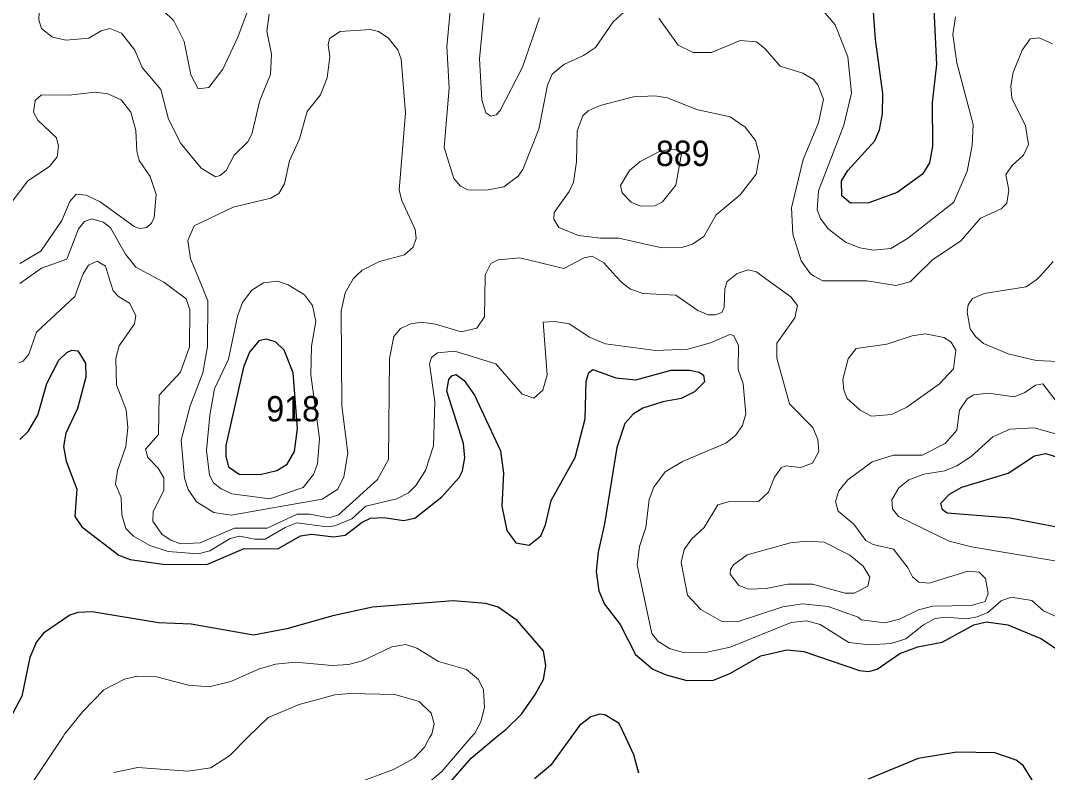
# Model space of a CAD drawing. Extents: x 473.9 to 500, y 7733.1 to 7760.8.
# Drawn here: x 491.405 to 494.647, y 7743.401 to 7745.774 of the extents above; entities that cross this region are included whole.
import ezdxf

# ---------------------------------------------------------------- set-up
doc = ezdxf.new("R2010")
doc.units = 0
doc.header["$LTSCALE"] = 0.032
doc.layers.add('1', color=7, linetype='Continuous', lineweight=25)
doc.layers.add('2', color=7, linetype='Continuous', lineweight=13)
doc.layers.add('21', color=7, linetype='Continuous')

msp = doc.modelspace()

# ---------------------------------------------------------------- linework, layer by layer
at = {"layer": '1'}
for points in [[(494.2831, 7745.9189), (494.2975, 7745.6355), (494.2834, 7745.5155), (494.2839, 7745.3776), (494.2745, 7745.3246), (494.2531, 7745.2894), (494.1729, 7745.2311), (494.0837, 7745.1987), (494.0253, 7745.1976), (493.9984, 7745.221), (493.9976, 7745.2679), (494.0166, 7745.3012), (494.102, 7745.3941), (494.1172, 7745.4288), (494.127, 7745.4799), (494.1278, 7745.5437), (494.1047, 7745.7143), (494.0868, 7745.9633)], [(491.4034, 7744.4516), (491.4292, 7744.4774), (491.4601, 7744.529), (491.4887, 7744.629), (491.5265, 7744.7021), (491.5516, 7744.7268), (491.567, 7744.7336), (491.586, 7744.7313), (491.6105, 7744.6929), (491.612, 7744.6489), (491.5854, 7744.5501), (491.5481, 7744.4717), (491.5406, 7744.4296), (491.5493, 7744.3832), (491.5831, 7744.2957), (491.5769, 7744.2092), (491.5985, 7744.1767), (491.7152, 7744.0869), (491.752, 7744.0731), (491.8543, 7744.0586), (491.9935, 7744.0577), (492.1112, 7744.1077), (492.2177, 7744.1075), (492.2888, 7744.1481), (492.3238, 7744.1535), (492.3946, 7744.1454), (492.4304, 7744.15), (492.4837, 7744.1909), (492.5104, 7744.2038), (492.5531, 7744.2058), (492.6145, 7744.1969), (492.6501, 7744.2042), (492.7357, 7744.2711), (492.7899, 7744.3325), (492.8005, 7744.3527), (492.8085, 7744.3939), (492.8035, 7744.4394), (492.7508, 7744.6049), (492.7573, 7744.6412), (492.767, 7744.6526), (492.7802, 7744.6567), (492.8061, 7744.6382), (492.8382, 7744.5924), (492.921, 7744.4163), (492.9299, 7744.3453), (492.9251, 7744.2421), (492.9402, 7744.1646)], [(492.9402, 7744.1646), (492.969, 7744.1258), (493.0108, 7744.1189), (493.048, 7744.1476), (493.0624, 7744.1826), (493.0805, 7744.2593), (493.1565, 7744.3957), (493.188, 7744.5176), (493.1913, 7744.6356), (493.1995, 7744.6639), (493.2122, 7744.6725), (493.2851, 7744.647), (493.3475, 7744.6406), (493.4594, 7744.6706), (493.517, 7744.6712), (493.5482, 7744.6646), (493.5611, 7744.6553), (493.5642, 7744.6341), (493.5332, 7744.6025), (493.4913, 7744.581), (493.4328, 7744.5712), (493.3698, 7744.5506), (493.339, 7744.5321), (493.3127, 7744.5023), (493.2875, 7744.4263), (493.249, 7744.1858), (493.2288, 7744.0966), (493.2226, 7744.0357), (493.2305, 7743.9747), (493.2486, 7743.9319), (493.2982, 7743.8685), (493.3469, 7743.7732), (493.4016, 7743.7275), (493.4433, 7743.7092), (493.509, 7743.6917), (493.593, 7743.6924), (493.6451, 7743.7138), (493.742, 7743.7692), (493.8242, 7743.7883), (493.8785, 7743.7826), (494.0541, 7743.7235), (494.0829, 7743.7197), (494.1099, 7743.7269), (494.1817, 7743.7771), (494.2381, 7743.798), (494.3149, 7743.813), (494.4144, 7743.8677), (494.4548, 7743.8769), (494.5223, 7743.8668), (494.626, 7743.8236), (494.6791, 7743.7893)], [(494.6925, 7744.1721), (494.5291, 7744.204), (494.3305, 7744.2193), (494.3155, 7744.2299), (494.3108, 7744.2506), (494.338, 7744.2791), (494.3772, 7744.3017), (494.5237, 7744.3453), (494.6066, 7744.4008), (494.642, 7744.4075), (494.7083, 7744.3865)], [(492.7413, 7743.3475), (492.8279, 7743.4467), (492.9072, 7743.5123), (492.9384, 7743.538), (492.9864, 7743.5854), (493.0304, 7743.647), (493.056, 7743.6943), (493.0633, 7743.7378), (493.0562, 7743.7851), (492.9736, 7743.8813), (492.9128, 7743.9226), (492.8748, 7743.9349), (492.7712, 7743.9434), (492.5168, 7743.9233), (492.3914, 7743.896), (492.2457, 7743.8544), (492.1411, 7743.8351), (491.9438, 7743.8698), (491.8408, 7743.8738), (491.6311, 7743.9081), (491.5858, 7743.9057), (491.5611, 7743.8982), (491.4783, 7743.841), (491.4554, 7743.8137), (491.4346, 7743.7641), (491.409, 7743.6419), (491.342, 7743.5147)], [(493.3577, 7743.3988), (493.3417, 7743.4574), (493.316, 7743.5116), (493.2951, 7743.5556), (493.2497, 7743.583), (493.234, 7743.5856), (493.2058, 7743.5769), (493.1704, 7743.5496), (493.1428, 7743.5119), (493.0782, 7743.4238), (493.0281, 7743.3816)], [(494.6224, 7743.3404), (494.5707, 7743.4231), (494.5482, 7743.4397), (494.4812, 7743.4629), (494.3612, 7743.4659), (494.2391, 7743.4457), (494.0809, 7743.3806)]]:
    msp.add_lwpolyline(points, dxfattribs=at)
msp.add_lwpolyline([(492.2793, 7744.4869), (492.2657, 7744.6624), (492.238, 7744.7342), (492.2099, 7744.7603), (492.181, 7744.7684), (492.1578, 7744.7629), (492.1284, 7744.7275), (492.1095, 7744.6805), (492.0538, 7744.4328), (492.0536, 7744.398), (492.0618, 7744.3658), (492.0951, 7744.3424), (492.1617, 7744.3418), (492.2145, 7744.3547), (492.2467, 7744.3738), (492.2698, 7744.4145)], close=True, dxfattribs=at)
at = {"layer": '2'}
for points in [[(491.3902, 7746.2583), (491.4636, 7746.232), (491.4895, 7746.2048), (491.5126, 7746.1622), (491.5413, 7746.026), (491.5413, 7745.9938), (491.5286, 7745.9381), (491.4641, 7745.8003), (491.4635, 7745.7762), (491.472, 7745.7484), (491.5066, 7745.7218)], [(492.8849, 7745.9703), (492.8544, 7745.6534), (492.8616, 7745.5243), (492.8745, 7745.4826), (492.89, 7745.4722), (492.9069, 7745.4764), (492.9199, 7745.4902), (492.99, 7745.6274), (493.0433, 7745.7826)], [(492.7683, 7745.8711), (492.7515, 7745.6921), (492.7586, 7745.5607), (492.7426, 7745.3731), (492.7734, 7745.2761), (492.7941, 7745.2519), (492.8176, 7745.2394), (492.876, 7745.2389), (492.9306, 7745.2489), (492.9767, 7745.283), (492.9911, 7745.3045), (493.0416, 7745.431), (493.0689, 7745.5704), (493.0836, 7745.6046), (493.1201, 7745.6355), (493.1825, 7745.6639), (493.2206, 7745.6887), (493.2765, 7745.7703), (493.3226, 7745.8118)], [(491.8217, 7745.8391), (491.8896, 7745.7736), (491.9222, 7745.7081), (491.9426, 7745.6032), (491.9659, 7745.5583), (491.9999, 7745.5632), (492.0444, 7745.6211), (492.0912, 7745.722), (492.1333, 7745.8346)], [(493.9346, 7745.8102), (493.9769, 7745.7607), (494.0167, 7745.6598), (494.0289, 7745.5452), (494.0044, 7745.4434), (493.9245, 7745.2364), (493.9199, 7745.1764), (493.9309, 7745.1491), (493.9551, 7745.1166), (494.0095, 7745.0746), (494.0547, 7745.0572), (494.0981, 7745.0492), (494.1533, 7745.0549), (494.2053, 7745.0862), (494.3519, 7745.2008), (494.3938, 7745.2986), (494.4094, 7745.3801), (494.4124, 7745.4455), (494.361, 7745.6406), (494.3483, 7745.7296), (494.3565, 7745.7858)], [(491.5066, 7745.7218), (491.5499, 7745.7125), (491.6212, 7745.7189), (491.6598, 7745.7418), (491.6876, 7745.7486), (491.7244, 7745.7342), (491.7665, 7745.681), (491.7896, 7745.6257), (491.8485, 7745.5564), (491.8725, 7745.4632), (491.9114, 7745.3862), (491.9759, 7745.3084), (492.0205, 7745.2807), (492.0361, 7745.2846), (492.0548, 7745.3004), (492.0794, 7745.3487), (492.1227, 7745.3909), (492.1357, 7745.4155), (492.1606, 7745.5216), (492.1942, 7745.6037), (492.1974, 7745.6674), (492.183, 7745.7403), (492.1908, 7745.7939)], [(493.4208, 7745.782), (493.4818, 7745.6959), (493.5291, 7745.6729), (493.5865, 7745.6736), (493.6768, 7745.7108), (493.7284, 7745.7069), (493.7564, 7745.6843), (493.8032, 7745.6302), (493.8747, 7745.6078), (493.9089, 7745.5875), (493.9228, 7745.571), (493.9403, 7745.5257), (493.9245, 7745.4509), (493.8765, 7745.3351), (493.8393, 7745.1834), (493.8436, 7745.0997), (493.8702, 7745.0157), (493.8989, 7744.9743), (493.9112, 7744.9675), (493.9384, 7744.9524), (494.0772, 7744.9526), (494.1689, 7744.9382), (494.2136, 7744.9498), (494.2315, 7744.9675), (494.2839, 7745.0193), (494.3736, 7745.0794), (494.4359, 7745.15), (494.5014, 7745.1802), (494.5191, 7745.1981), (494.5258, 7745.2386), (494.5154, 7745.2884), (494.5354, 7745.3166), (494.5714, 7745.3487), (494.5879, 7745.3834), (494.5783, 7745.4418), (494.5343, 7745.5295), (494.5315, 7745.5683), (494.5392, 7745.6101), (494.5674, 7745.6809), (494.5927, 7745.7166), (494.6213, 7745.7197), (494.663, 7745.7)], [(491.4036, 7745.0076), (491.4691, 7745.0459), (491.5354, 7745.1429), (491.5609, 7745.2031), (491.5806, 7745.226), (491.6131, 7745.2232), (491.6566, 7745.2021), (491.7639, 7745.1243), (491.7815, 7745.1183), (491.8038, 7745.1214), (491.819, 7745.1348), (491.8268, 7745.1528), (491.8333, 7745.2247), (491.8144, 7745.282), (491.7796, 7745.3328), (491.7723, 7745.3617), (491.7696, 7745.4267), (491.7541, 7745.4851), (491.7234, 7745.5243), (491.6806, 7745.5424), (491.6411, 7745.5476), (491.5579, 7745.5388), (491.4717, 7745.54), (491.4515, 7745.5218), (491.4464, 7745.4851), (491.4604, 7745.4597), (491.5185, 7745.4041), (491.5253, 7745.3779), (491.5212, 7745.3435), (491.497, 7745.313), (491.4289, 7745.2685), (491.3756, 7745.1993)], [(493.5432, 7744.8592), (493.4743, 7744.9073), (493.371, 7744.9123), (493.3314, 7744.9268), (493.3042, 7744.9465), (493.2851, 7744.9675), (493.247, 7745.0094), (493.2105, 7745.0306), (493.1844, 7745.0254), (493.1209, 7744.9914), (492.9816, 7745.0251), (492.913, 7745.0194), (492.8906, 7745.0072), (492.8724, 7744.9716), (492.8723, 7744.9675), (492.8696, 7744.8389), (492.8459, 7744.8031), (492.7967, 7744.792), (492.7157, 7744.8162), (492.6707, 7744.8224), (492.638, 7744.8175), (492.6049, 7744.8023), (492.5838, 7744.7768), (492.5704, 7744.7078), (492.5671, 7744.3892), (492.5326, 7744.3255), (492.4092, 7744.2142), (492.3793, 7744.2049), (492.3175, 7744.2161), (492.2783, 7744.2159), (492.1836, 7744.1721), (492.0806, 7744.1724), (491.9729, 7744.1255), (491.9107, 7744.1223), (491.8775, 7744.135), (491.8518, 7744.1529), (491.8234, 7744.1944), (491.8246, 7744.2233), (491.858, 7744.2925), (491.8581, 7744.3309), (491.8403, 7744.3613), (491.8077, 7744.395), (491.7994, 7744.4215), (491.841, 7744.4674), (491.8428, 7744.5921), (491.9104, 7744.664), (491.9388, 7744.7439), (491.9396, 7744.8608), (491.928, 7744.8961), (491.8578, 7744.9482), (491.8217, 7744.9675), (491.7696, 7744.9954), (491.7363, 7745.0365), (491.6889, 7745.1194), (491.6674, 7745.1375), (491.6294, 7745.1486), (491.6069, 7745.1394), (491.5887, 7745.1169), (491.5513, 7745.0207), (491.4718, 7744.9926), (491.4359, 7744.9675), (491.4028, 7744.9444)], [(493.4404, 7744.3503), (493.4956, 7744.3829), (493.6318, 7744.4406), (493.6627, 7744.4651), (493.6845, 7744.4962), (493.6954, 7744.5334), (493.6866, 7744.628), (493.6714, 7744.6731), (493.6724, 7744.7499), (493.6564, 7744.7806), (493.6443, 7744.7836), (493.5835, 7744.7574), (493.5118, 7744.7373), (493.4099, 7744.7324), (493.2525, 7744.7539), (493.202, 7744.7753), (493.1372, 7744.8171), (493.0921, 7744.8248), (493.0551, 7744.8218), (493.0674, 7744.6565), (493.0542, 7744.6072), (493.0253, 7744.582), (492.9894, 7744.595), (492.9061, 7744.6903), (492.7763, 7744.7306), (492.7218, 7744.7258), (492.7027, 7744.7107), (492.6967, 7744.6903), (492.7136, 7744.5723), (492.7088, 7744.4325), (492.6833, 7744.3542), (492.6536, 7744.3066), (492.6305, 7744.2842), (492.5936, 7744.2647), (492.4955, 7744.2412), (492.4512, 7744.202), (492.3974, 7744.1793), (492.3732, 7744.1761), (492.2779, 7744.1888), (492.2411, 7744.1745), (492.1779, 7744.1377), (492.1448, 7744.1375), (492.0967, 7744.1471), (492.0673, 7744.1398), (492.0028, 7744.1005), (491.9665, 7744.0909), (491.8711, 7744.0984), (491.8138, 7744.1178), (491.7625, 7744.1467), (491.7373, 7744.1713), (491.7248, 7744.2148), (491.7226, 7744.2689), (491.7048, 7744.3108), (491.712, 7744.3542), (491.7382, 7744.4303), (491.744, 7744.4893), (491.7384, 7744.546), (491.7086, 7744.6244), (491.7063, 7744.7074), (491.7172, 7744.7471), (491.7649, 7744.8167), (491.7689, 7744.8436), (491.7493, 7744.8823), (491.7146, 7744.9031), (491.6979, 7744.9208), (491.6831, 7744.9675), (491.6731, 7744.9989), (491.6474, 7745.0143), (491.6203, 7745.0016), (491.6026, 7744.9743), (491.6002, 7744.9675), (491.5771, 7744.9028), (491.4553, 7744.7903), (491.4314, 7744.7209), (491.4135, 7744.6987), (491.4003, 7744.694)], [(494.6652, 7745.0139), (494.624, 7744.9675), (494.6152, 7744.9576), (494.5806, 7744.9341), (494.448, 7744.913), (494.4103, 7744.897), (494.3973, 7744.8774), (494.3936, 7744.8534), (494.4037, 7744.8008), (494.4203, 7744.7767), (494.4458, 7744.7548), (494.5228, 7744.7221), (494.6117, 7744.7018), (494.7506, 7744.6954)], [(494.675, 7744.5731), (494.6332, 7744.6278), (494.6092, 7744.6238), (494.5757, 7744.6005), (494.5424, 7744.587), (494.4615, 7744.598), (494.4153, 7744.5934), (494.3936, 7744.5807), (494.3695, 7744.5442), (494.3615, 7744.4816), (494.3239, 7744.4394), (494.2519, 7744.4026), (494.1614, 7744.4026), (494.0934, 7744.3816), (494.0173, 7744.3251), (493.9882, 7744.2905), (493.9785, 7744.2567), (493.9864, 7744.2254), (494.0362, 7744.1848), (494.0742, 7744.1338), (494.0972, 7744.1205), (494.1611, 7744.1057), (494.2075, 7744.0465), (494.2212, 7744.0185), (494.2409, 7744.0015), (494.2734, 7743.9991), (494.3957, 7744.0368), (494.4312, 7744.0332), (494.452, 7744.0139), (494.4599, 7743.9657), (494.4504, 7743.9408), (494.4068, 7743.928), (494.2856, 7743.9262), (494.2407, 7743.915), (494.1797, 7743.8855), (494.1335, 7743.8737), (494.0589, 7743.883), (494.0498, 7743.8919), (493.955, 7743.9251), (493.8741, 7743.9332), (493.8124, 7743.924), (493.6678, 7743.8763), (493.619, 7743.8772), (493.5534, 7743.9156), (493.5109, 7743.9605), (493.4912, 7744.0642), (493.5007, 7744.1051), (493.524, 7744.1371), (493.5638, 7744.1741), (493.6063, 7744.2458), (493.6401, 7744.2557), (493.7346, 7744.2567), (493.7668, 7744.2856), (493.7861, 7744.3328), (493.8066, 7744.3626), (493.82, 7744.3689), (493.8678, 7744.3641), (493.9056, 7744.3775), (493.9258, 7744.414), (493.9226, 7744.4523), (493.9068, 7744.4903), (493.8329, 7744.5641), (493.7925, 7744.7086), (493.7933, 7744.7565), (493.8502, 7744.8355), (493.8583, 7744.8751), (493.8375, 7744.9021), (493.7469, 7744.9675), (493.7285, 7744.9808), (493.7026, 7744.9871), (493.6677, 7744.9761), (493.6572, 7744.9675), (493.6363, 7744.9504), (493.6288, 7744.9272), (493.6264, 7744.8693), (493.6192, 7744.8524), (493.5986, 7744.8451), (493.5757, 7744.8456), (493.5432, 7744.8592)], [(494.7105, 7744.4589), (494.6058, 7744.4888), (494.528, 7744.4851), (494.4749, 7744.4601), (494.406, 7744.3981), (494.3613, 7744.3687), (494.3229, 7744.3529), (494.2568, 7744.3423), (494.2097, 7744.325), (494.1782, 7744.2992), (494.1564, 7744.2615), (494.1586, 7744.2334), (494.1774, 7744.2088), (494.3366, 7744.1314), (494.407, 7744.1129), (494.6702, 7744.0688)], [(494.6906, 7743.8866), (494.635, 7743.9116), (494.5981, 7743.9442), (494.5323, 7743.9548), (494.5012, 7743.9426), (494.4593, 7743.9064), (494.4256, 7743.892), (494.3924, 7743.8866), (494.3249, 7743.8913), (494.2927, 7743.8873), (494.2557, 7743.8675), (494.2005, 7743.8235), (494.1538, 7743.8085), (494.0857, 7743.8046), (494.02, 7743.8116), (493.9294, 7743.868), (493.887, 7743.8801), (493.8378, 7743.8742), (493.6458, 7743.7971), (493.568, 7743.7794), (493.4946, 7743.7805), (493.4542, 7743.793), (493.4169, 7743.8155), (493.3988, 7743.8399), (493.3525, 7744.0563), (493.3589, 7744.1139), (493.3793, 7744.1741), (493.39, 7744.2626), (493.4045, 7744.3019), (493.4404, 7744.3503)], [(491.4245, 7743.341), (491.5397, 7743.5144), (491.5446, 7743.5217), (491.6022, 7743.5938), (491.6682, 7743.6618), (491.7335, 7743.6959), (491.7751, 7743.7056), (491.8351, 7743.7033), (491.9355, 7743.6771), (492.0008, 7743.6712), (492.0697, 7743.6888), (492.1567, 7743.7269), (492.2104, 7743.7434), (492.2736, 7743.7499), (492.3892, 7743.7386), (492.4408, 7743.7416), (492.4849, 7743.754), (492.578, 7743.7978), (492.6218, 7743.8047), (492.6568, 7743.7934), (492.7244, 7743.7517), (492.8128, 7743.7259), (492.8511, 7743.6951), (492.8666, 7743.6624), (492.8706, 7743.6062), (492.8584, 7743.5615), (492.8396, 7743.5253), (492.8285, 7743.5124), (492.7355, 7743.4044), (492.6777, 7743.3564)], [(491.6995, 7743.4009), (491.7762, 7743.4169), (491.9335, 7743.4057), (492.006, 7743.4163), (492.0657, 7743.4553), (492.1245, 7743.5135), (492.1867, 7743.5749), (492.2854, 7743.6162), (492.3979, 7743.646), (492.445, 7743.6508), (492.5866, 7743.6477), (492.6643, 7743.6249), (492.7012, 7743.5887), (492.7113, 7743.5553), (492.7036, 7743.5227), (492.6979, 7743.5126), (492.6805, 7743.4815), (492.6477, 7743.4468), (492.5829, 7743.4103), (492.4896, 7743.3757)]]:
    msp.add_lwpolyline(points, dxfattribs=at)
for points in [[(492.4194, 7744.5583), (492.4174, 7744.8571), (492.4297, 7744.9149), (492.4555, 7744.9594), (492.4641, 7744.9675), (492.4844, 7744.9865), (492.5391, 7745.0142), (492.6179, 7745.0344), (492.6447, 7745.0591), (492.6541, 7745.0859), (492.6515, 7745.1148), (492.6093, 7745.2062), (492.6012, 7745.2386), (492.621, 7745.4824), (492.6073, 7745.6519), (492.5968, 7745.6818), (492.566, 7745.7192), (492.5353, 7745.7392), (492.5105, 7745.7462), (492.4146, 7745.7396), (492.3809, 7745.717), (492.3761, 7745.6971), (492.3822, 7745.6609), (492.3731, 7745.5929), (492.3523, 7745.5398), (492.3101, 7745.4874), (492.2859, 7745.4004), (492.255, 7745.3318), (492.239, 7745.2584), (492.2209, 7745.2286), (492.1958, 7745.2132), (492.0763, 7745.1855), (491.9535, 7745.1262), (491.9338, 7745.0799), (491.9419, 7745.0221), (491.9647, 7744.9675), (491.9971, 7744.8897), (491.9957, 7744.745), (491.9811, 7744.6625), (491.9405, 7744.5583), (491.9121, 7744.4497), (491.9231, 7744.3301), (491.9344, 7744.2947), (491.9614, 7744.2551), (492.0158, 7744.2219), (492.07, 7744.213), (492.3577, 7744.2633), (492.407, 7744.2954), (492.4262, 7744.3338), (492.4385, 7744.4094)], [(493.6768, 7745.2236), (493.7272, 7745.289), (493.7378, 7745.3469), (493.7259, 7745.3956), (493.6927, 7745.4375), (493.6458, 7745.4706), (493.5396, 7745.4931), (493.4483, 7745.5305), (493.4073, 7745.5363), (493.3408, 7745.5331), (493.2357, 7745.5061), (493.1969, 7745.4894), (493.18, 7745.4736), (493.1624, 7745.4257), (493.1608, 7745.3284), (493.151, 7745.2638), (493.1378, 7745.2344), (493.0904, 7745.1678), (493.0893, 7745.1469), (493.105, 7745.1208), (493.167, 7745.0953), (493.2363, 7745.087), (493.2941, 7745.0877), (493.4304, 7745.057), (493.4962, 7745.0587), (493.5262, 7745.068), (493.5622, 7745.0924), (493.6014, 7745.1605)], [(493.4739, 7745.255), (493.4916, 7745.3537), (493.4753, 7745.3657), (493.4528, 7745.3676), (493.4207, 7745.3602), (493.3613, 7745.3297), (493.3275, 7745.3007), (493.2991, 7745.2533), (493.3045, 7745.2307), (493.3336, 7745.2013), (493.3627, 7745.1885), (493.4081, 7745.1891), (493.4317, 7745.2018)], [(492.3221, 7744.6563), (492.3235, 7744.7464), (492.338, 7744.8243), (492.3276, 7744.8744), (492.3015, 7744.908), (492.2504, 7744.9405), (492.2165, 7744.9512), (492.1728, 7744.9459), (492.1351, 7744.9237), (492.1062, 7744.8848), (492.0907, 7744.8414), (492.0623, 7744.7058), (492.0177, 7744.612), (492.0027, 7744.5293), (491.9925, 7744.4173), (492.0018, 7744.3397), (492.015, 7744.3157), (492.0386, 7744.2959), (492.0721, 7744.2805), (492.1929, 7744.2648), (492.2976, 7744.3008), (492.3298, 7744.3419), (492.3426, 7744.375), (492.3487, 7744.4551)], [(494.3065, 7744.6278), (494.3506, 7744.6754), (494.3584, 7744.7337), (494.3436, 7744.7588), (494.3197, 7744.7741), (494.2621, 7744.7853), (494.2204, 7744.7789), (494.1398, 7744.7529), (494.0432, 7744.7388), (494.0182, 7744.7069), (494.0017, 7744.6409), (494.0049, 7744.6078), (494.0154, 7744.5814), (494.0556, 7744.5441), (494.0917, 7744.5256), (494.155, 7744.531), (494.2033, 7744.5541)], [(494.0231, 7744.0869), (493.9427, 7744.1276), (493.8873, 7744.131), (493.8366, 7744.1261), (493.6991, 7744.0878), (493.6566, 7744.0568), (493.6463, 7744.0421), (493.6456, 7744.027), (493.6731, 7743.9915), (493.7031, 7743.9798), (493.7593, 7743.982), (493.828, 7743.9958), (493.9058, 7743.9958), (494.0086, 7743.9673), (494.0375, 7743.9668), (494.0803, 7743.9896), (494.0861, 7744.0173), (494.0655, 7744.0518)]]:
    msp.add_lwpolyline(points, close=True, dxfattribs=at)

# ---------------------------------------------------------------- texts
at = {"layer": '21', "width": 0.95}
for s, p in [('889', (493.4112, 7745.315)), ('918', (492.1812, 7744.509))]:
    msp.add_text(s, height=0.08, dxfattribs=at).set_placement(p)

doc.saveas('drawing.dxf')
